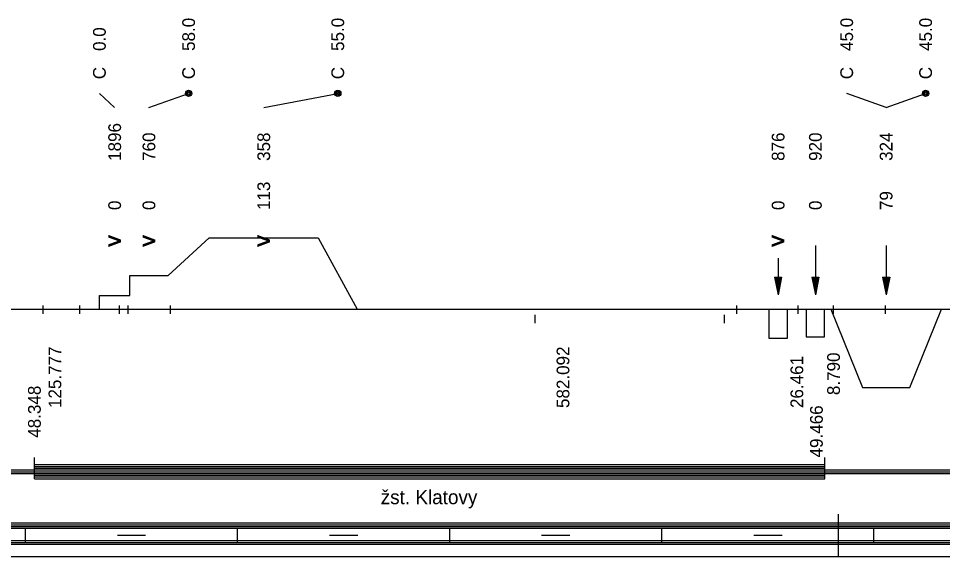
# Model space of a CAD drawing. Extents: x 2 to 10148, y 0 to 380.
# Drawn here: x 5134 to 5264.7, y 0 to 76.1 of the extents above; entities that cross this region are included whole.
import ezdxf

# ---------------------------------------------------------------- set-up
doc = ezdxf.new("R2010")
doc.units = 0
for name, color, linetype in [('KRIV1_CARA', 7, 'Continuous'), ('KRIV1_TEXT', 7, 'Continuous'), ('L_OBJEKTY_TEXT', 7, 'Continuous'), ('L_OBJEKTY_TVAR', 7, 'Continuous'), ('RAM', 7, 'Continuous'), ('STAN_CARA', 7, 'Continuous')]:
    doc.layers.add(name, color=color, linetype=linetype)

msp = doc.modelspace()

# ---------------------------------------------------------------- linework, layer by layer
for p, q in [((5137.47, 35.51), (5137.47, 34.32)), ((5142.64, 35.51), (5142.64, 34.32)), ((5148.28, 35.51), (5148.28, 34.32)), ((5149.48, 35.51), (5149.48, 34.32)), ((5155.48, 35.51), (5155.48, 34.32)), ((5235.56, 35.51), (5235.56, 34.32)), ((5244.23, 35.51), (5244.23, 34.32)), ((5249.23, 35.51), (5249.23, 34.32)), ((5256.57, 35.51), (5256.57, 34.32)), ((5207.04, 34.2), (5207.04, 33.01)), ((5233.81, 34.2), (5233.81, 33.01))]:
    msp.add_line(p, q)
at = {"layer": 'KRIV1_CARA'}
for p, q in [((5155.18, 39.74), (5160.98, 45.06)), ((5160.98, 45.06), (5176.42, 45.06)), ((5176.42, 45.06), (5181.92, 35)), ((5149.77, 36.9), (5149.77, 39.74)), ((5149.77, 39.74), (5155.18, 39.74)), ((5145.46, 35), (5145.46, 36.9)), ((5145.46, 36.9), (5149.77, 36.9)), ((5128.6, 35), (5974.91, 35)), ((5240.13, 35), (5240.13, 30.89)), ((5242.76, 30.89), (5242.76, 35)), ((5245.41, 35), (5245.41, 31.09)), ((5248.01, 31.09), (5248.01, 35)), ((5248.89, 35), (5253.39, 23.89)), ((5260.05, 23.89), (5264.55, 35)), ((5240.13, 30.89), (5242.76, 30.89)), ((5245.41, 31.09), (5248.01, 31.09)), ((5253.39, 23.89), (5260.05, 23.89))]:
    msp.add_line(p, q, dxfattribs=at)
at = {"layer": 'KRIV1_TEXT'}
for p, q in [((5147.62, 63.5), (5145.46, 65.5)), ((5152.47, 63.5), (5158.08, 65.5)), ((5168.7, 63.5), (5179.17, 65.5)), ((5256.72, 63.5), (5251.14, 65.5)), ((5256.72, 63.5), (5262.3, 65.5)), ((5246.71, 44), (5246.71, 42.2)), ((5256.72, 44), (5256.72, 42.2)), ((5241.44, 42.2), (5241.44, 42.2)), ((5241.44, 42.2), (5241.44, 40)), ((5246.71, 42.2), (5246.71, 40)), ((5256.72, 42.2), (5256.72, 40)), ((5240.94, 39.5), (5241.44, 37)), ((5240.94, 39.5), (5241.94, 39.5)), ((5241.04, 39.5), (5241.44, 37.5)), ((5241.14, 39.5), (5241.44, 38)), ((5241.24, 39.5), (5241.44, 38.5)), ((5241.34, 39.5), (5241.44, 39)), ((5241.44, 40), (5241.44, 37)), ((5241.94, 39.5), (5241.44, 37)), ((5241.84, 39.5), (5241.44, 37.5)), ((5241.74, 39.5), (5241.44, 38)), ((5241.64, 39.5), (5241.44, 38.5)), ((5241.54, 39.5), (5241.44, 39)), ((5241.44, 39.5), (5241.44, 39.5)), ((5241.44, 39.5), (5241.44, 39.5)), ((5246.21, 39.5), (5246.71, 37)), ((5246.21, 39.5), (5247.21, 39.5)), ((5246.31, 39.5), (5246.71, 37.5)), ((5246.41, 39.5), (5246.71, 38)), ((5246.51, 39.5), (5246.71, 38.5)), ((5246.61, 39.5), (5246.71, 39)), ((5246.71, 40), (5246.71, 37)), ((5247.21, 39.5), (5246.71, 37)), ((5247.11, 39.5), (5246.71, 37.5)), ((5247.01, 39.5), (5246.71, 38)), ((5246.91, 39.5), (5246.71, 38.5)), ((5246.81, 39.5), (5246.71, 39)), ((5246.71, 39.5), (5246.71, 39.5)), ((5246.71, 39.5), (5246.71, 39.5)), ((5256.22, 39.5), (5256.72, 37)), ((5256.22, 39.5), (5257.22, 39.5)), ((5256.32, 39.5), (5256.72, 37.5)), ((5256.42, 39.5), (5256.72, 38)), ((5256.52, 39.5), (5256.72, 38.5)), ((5256.62, 39.5), (5256.72, 39)), ((5256.72, 40), (5256.72, 37)), ((5257.22, 39.5), (5256.72, 37)), ((5257.12, 39.5), (5256.72, 37.5)), ((5257.02, 39.5), (5256.72, 38)), ((5256.92, 39.5), (5256.72, 38.5)), ((5256.82, 39.5), (5256.72, 39)), ((5256.72, 39.5), (5256.72, 39.5)), ((5256.72, 39.5), (5256.72, 39.5))]:
    msp.add_line(p, q, dxfattribs=at)
for centre, radius in [((5158.08, 65.5), 0.45), ((5158.08, 65.5), 0.3), ((5158.08, 65.5), 0.15), ((5179.17, 65.5), 0.45), ((5179.17, 65.5), 0.3), ((5179.17, 65.5), 0.15), ((5262.3, 65.5), 0.45), ((5262.3, 65.5), 0.3), ((5262.3, 65.5), 0.15)]:
    msp.add_circle(centre, radius, dxfattribs=at)
at = {"layer": 'L_OBJEKTY_TVAR'}
for p, q in [((5136.27, 11), (5136.27, 14)), ((5248.06, 11), (5248.06, 14)), ((5136.27, 13), (5248.06, 13)), ((5136.27, 12.75), (5248.06, 12.75)), ((5136.27, 12.5), (5248.06, 12.5)), ((5136.27, 12.25), (5248.06, 12.25)), ((5136.27, 12), (5248.06, 12)), ((5136.27, 11.75), (5248.06, 11.75)), ((5136.27, 11.5), (5248.06, 11.5)), ((5136.27, 11.25), (5248.06, 11.25)), ((5136.27, 11), (5248.06, 11))]:
    msp.add_line(p, q, dxfattribs=at)
at = {"layer": 'RAM'}
for p, q in [((5250, 0), (5250, 6)), ((5128.6, 4.75), (5974.91, 4.75)), ((5128.6, 4.5), (5974.91, 4.5)), ((5128.6, 4.25), (5974.91, 4.25)), ((5128.6, 4), (5974.91, 4)), ((5135, 2), (5135, 4)), ((5165, 2), (5165, 4)), ((5195, 2), (5195, 4)), ((5225, 2), (5225, 4)), ((5255, 2), (5255, 4)), ((5148, 3), (5152, 3)), ((5178, 3), (5182, 3)), ((5208, 3), (5212, 3)), ((5238, 3), (5242, 3)), ((5128.6, 2.25), (5974.91, 2.25)), ((5128.6, 2), (5974.91, 2)), ((5128.6, 1.75), (5974.91, 1.75)), ((5128.6, 0), (5974.91, 0))]:
    msp.add_line(p, q, dxfattribs=at)
at = {"layer": 'STAN_CARA'}
for p, q in [((5128.6, 12.25), (5299.99, 12.25)), ((5128.6, 12), (5299.99, 12)), ((5128.6, 12), (5299.99, 12)), ((5128.6, 11.75), (5299.99, 11.75))]:
    msp.add_line(p, q, dxfattribs=at)

# ---------------------------------------------------------------- texts
at = {"layer": 'KRIV1_TEXT'}
for s, p in [('58.0', (5158.98, 71.5)), ('55.0', (5180.07, 71.5)), ('45.0', (5252.04, 71.5)), ('45.0', (5263.2, 71.5)), ('0.0', (5146.36, 71.5)), ('C', (5146.36, 67.5)), ('C', (5158.98, 67.5)), ('C', (5180.07, 67.5)), ('C', (5252.04, 67.5)), ('C', (5263.2, 67.5)), ('1896', (5148.52, 55.95)), ('760', (5153.37, 55.95)), ('358', (5169.6, 55.95)), ('876', (5242.34, 55.95)), ('920', (5247.61, 55.95)), ('324', (5257.62, 55.95)), ('113', (5169.6, 49)), ('79', (5257.62, 49)), ('0', (5148.52, 49)), ('0', (5153.37, 49)), ('0', (5242.34, 49)), ('0', (5247.61, 49)), ('V', (5148.52, 43.9)), ('V', (5148.52, 43.75)), ('V', (5153.37, 43.9)), ('V', (5153.37, 43.75)), ('V', (5169.6, 43.9)), ('V', (5169.6, 43.75)), ('V', (5242.34, 43.9)), ('V', (5242.34, 43.75)), ('125.777', (5140.07, 21)), ('582.092', (5211.92, 21)), ('8.790', (5250.18, 22.83)), ('26.461', (5244.99, 21))]:
    msp.add_text(s, height=1.8, rotation=90, dxfattribs=at).set_placement(p)
at = {"layer": 'L_OBJEKTY_TEXT'}
for s, p in [('48.348', (5137.17, 16.8)), ('49.466', (5247.76, 14.01))]:
    msp.add_text(s, height=1.8, rotation=90, dxfattribs=at).set_placement(p)
msp.add_text('žst. Klatovy', height=2, dxfattribs=at).set_placement((5185.24, 7.4))

doc.saveas('drawing.dxf')
